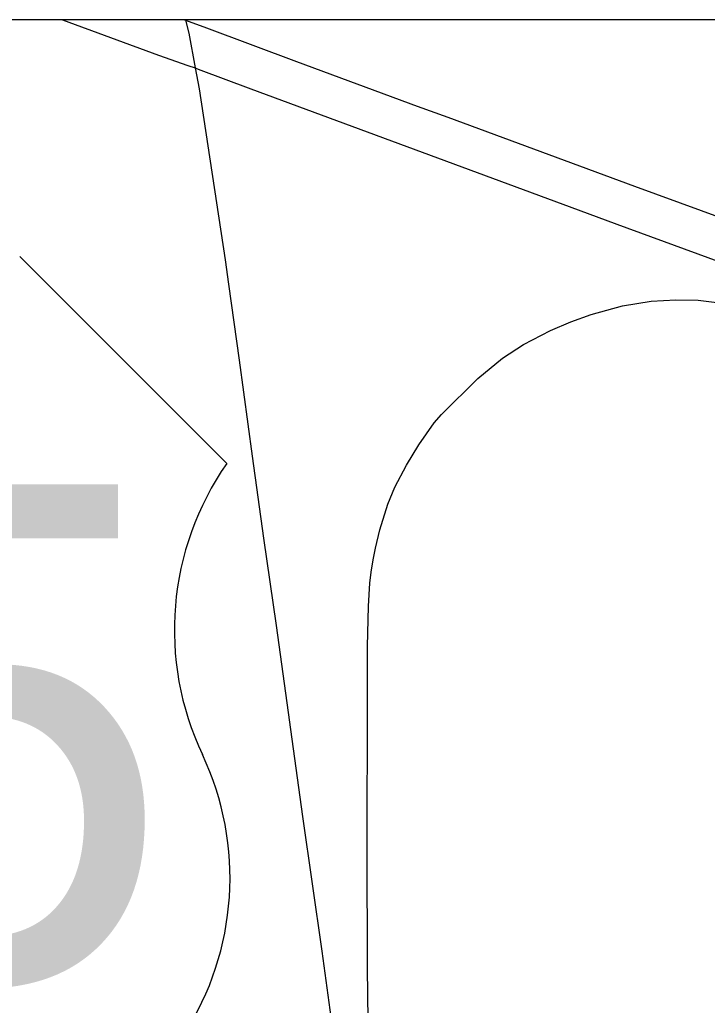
# Model space of a CAD drawing. Extents: x -1.4 to 35.4, y 0 to 22.
# Drawn here: x 10.8408 to 11.0232, y 19.5933 to 19.8546 of the extents above; entities that cross this region are included whole.
import ezdxf

# ---------------------------------------------------------------- set-up
doc = ezdxf.new("R2010")
doc.units = 0
for name, color, linetype in [('GM_X_County_Road', 7, 'Continuous'), ('GM_X_Interchange_Ramps', 7, 'Continuous'), ('GM_X_US_Route', 7, 'Continuous'), ('GM_X_US_Shield', 7, 'Continuous'), ('SC_Scratch1', 7, 'Continuous'), ('SH_Border', 7, 'Continuous')]:
    doc.layers.add(name, color=color, linetype=linetype)

msp = doc.modelspace()

# ---------------------------------------------------------------- linework, layer by layer
at = {"layer": 'GM_X_County_Road'}
for points in [[(10.85217461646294, 19.854580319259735), (10.87763822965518, 19.845172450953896), (10.885432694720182, 19.842463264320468)], [(10.884533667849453, 19.854580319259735), (10.884839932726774, 19.85446812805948), (10.89042603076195, 19.852423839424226), (10.91423074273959, 19.843519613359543), (10.946262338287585, 19.831682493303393), (10.95443956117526, 19.828718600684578), (11.00396275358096, 19.810406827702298), (11.033732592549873, 19.799557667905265), (11.049453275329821, 19.793741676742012), (11.052280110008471, 19.792718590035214)], [(10.885432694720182, 19.842463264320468), (10.887381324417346, 19.841785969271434), (10.888195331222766, 19.841506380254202), (10.90215749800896, 19.836243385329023), (10.98900636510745, 19.804137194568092), (10.99926751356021, 19.800370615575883)], [(10.99926751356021, 19.800370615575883), (11.05377179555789, 19.78036355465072), (11.072605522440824, 19.773342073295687)]]:
    msp.add_lwpolyline(points, dxfattribs=at)
at = {"layer": 'GM_X_Interchange_Ramps'}
msp.add_lwpolyline([(10.933561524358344, 19.568352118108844), (10.93313282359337, 19.603130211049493), (10.933027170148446, 19.634807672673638), (10.933132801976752, 19.673941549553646), (10.933120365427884, 19.688413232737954), (10.933375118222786, 19.6991256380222), (10.933754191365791, 19.705177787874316), (10.934071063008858, 19.708079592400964), (10.934574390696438, 19.71135423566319), (10.935201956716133, 19.714442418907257), (10.936339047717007, 19.71936367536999), (10.938482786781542, 19.72610556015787), (10.940309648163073, 19.73064775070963), (10.94345999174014, 19.736507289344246), (10.946678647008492, 19.74186349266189), (10.950779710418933, 19.747660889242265), (10.952699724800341, 19.749953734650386), (10.962356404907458, 19.75944756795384), (10.968932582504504, 19.764872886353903), (10.974522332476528, 19.768489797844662), (10.98167390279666, 19.772188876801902), (10.987017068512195, 19.774490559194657), (10.992442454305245, 19.776463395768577), (11.000744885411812, 19.77868290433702), (11.0083896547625, 19.779915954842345), (11.014883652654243, 19.780326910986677), (11.020802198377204, 19.780244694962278), (11.031406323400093, 19.778929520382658)], dxfattribs=at)
at = {"layer": 'GM_X_US_Route'}
msp.add_lwpolyline([(10.884813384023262, 19.854580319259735), (10.884839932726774, 19.85446812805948), (10.88566634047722, 19.850969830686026), (10.887381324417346, 19.841785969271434), (10.88841280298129, 19.836280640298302), (10.895384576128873, 19.7909206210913), (10.896273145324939, 19.784501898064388), (10.899038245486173, 19.764350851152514), (10.902517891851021, 19.738849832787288), (10.90550667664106, 19.717139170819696), (10.908849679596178, 19.69400559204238), (10.915840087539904, 19.643283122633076), (10.920947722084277, 19.607610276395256), (10.926055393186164, 19.57068850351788), (10.935059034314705, 19.50545084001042), (10.947237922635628, 19.417812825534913), (10.95310361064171, 19.37561559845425), (10.959472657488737, 19.33071540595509), (10.966581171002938, 19.277768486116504), (10.973043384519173, 19.230364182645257), (10.978865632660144, 19.190391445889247), (10.982705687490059, 19.166450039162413)], dxfattribs=at)
at = {"layer": 'GM_X_US_Shield'}
msp.add_line((10.895775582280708, 19.73690918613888), (10.84084383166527, 19.79184093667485), dxfattribs=at)
for centre, radius, start, end in [((10.958771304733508, 19.692797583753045), 0.07690445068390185, 144.99907084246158, 205.4528763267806), ((10.819727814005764, 19.627040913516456), 0.07690445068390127, 269.36173636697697, 25.168080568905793)]:
    msp.add_arc(centre, radius, start, end, dxfattribs=at)
at = {"layer": 'SC_Scratch1'}
msp.add_lwpolyline([(16.42989020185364, 19.854580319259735), (10.640537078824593, 19.854580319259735), (10.639827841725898, 19.844461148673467), (10.639262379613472, 19.8364827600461), (10.58703003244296, 19.090695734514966), (10.574093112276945, 18.890832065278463), (10.566375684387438, 18.805723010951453), (10.557701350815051, 18.678192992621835), (10.555855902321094, 18.637163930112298), (10.54846156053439, 18.53496101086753), (10.473344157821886, 17.88768602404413)], dxfattribs=at)
at = {"layer": 'SH_Border'}
msp.add_lwpolyline([(9.62989020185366, 19.854580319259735), (9.62989020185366, 13.054580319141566), (16.429890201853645, 13.054580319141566), (16.42989020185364, 19.854580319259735)], close=True, dxfattribs=at)

# ---------------------------------------------------------------- texts
at = {"layer": 'GM_X_US_Shield'}
msp.add_text('35', height=0.13183620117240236, dxfattribs=at).set_placement((10.685316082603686, 19.59957980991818))

doc.saveas('drawing.dxf')
